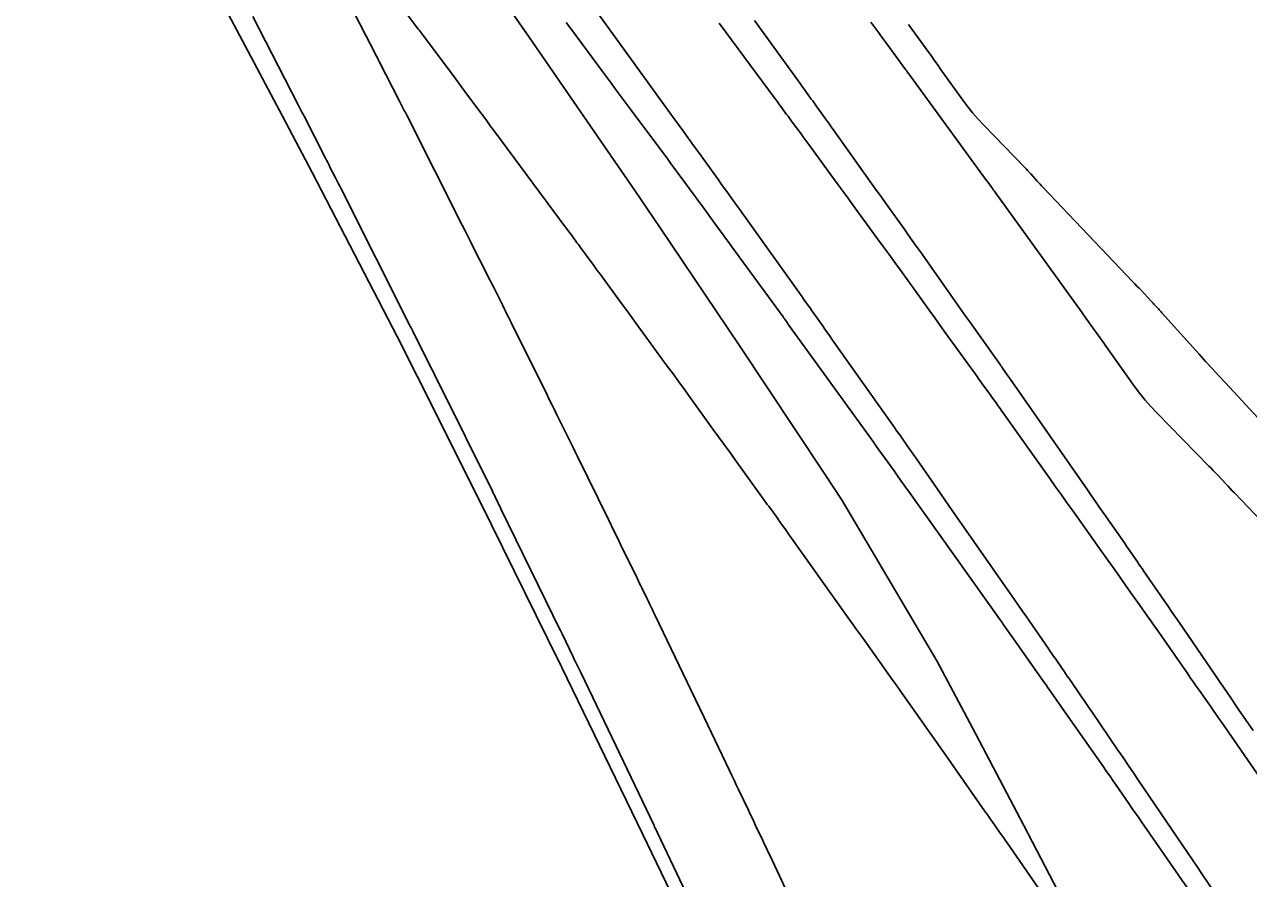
# Model space of a CAD drawing. Extents: x 954385 to 988206, y 1868364 to 1924553.
# Drawn here: x 957666.37 to 957706.21, y 1919978.69 to 1920006.48 of the extents above; entities that cross this region are included whole.
import ezdxf

# ---------------------------------------------------------------- set-up
doc = ezdxf.new("R2010")
doc.units = 0
for name, color, linetype in [('16', 7, 'Continuous'), ('24', 7, 'Continuous'), ('6', 7, 'Continuous'), ('7', 7, 'Continuous'), ('Default', 7, 'Continuous')]:
    doc.layers.add(name, color=color, linetype=linetype)

msp = doc.modelspace()

# ---------------------------------------------------------------- linework, layer by layer
at = {"layer": '16'}
for points in [[(957701.67, 1919975.078), (957698.897, 1919980.408), (957697.222, 1919983.589), (957696.064, 1919985.772), (957692.979, 1919990.99), (957692.391, 1919991.881), (957689.623, 1919996.044), (957687.054, 1919999.866), (957686.235, 1920001.075), (957682.789, 1920006.066), (957681.608, 1920007.774), (957679.329, 1920011.043), (957676.096, 1920015.629), (957675.836, 1920015.996), (957672.301, 1920020.917), (957670.493, 1920023.415), (957668.742, 1920025.818), (957665.151, 1920030.693), (957664.817, 1920031.143), (957661.513, 1920035.533), (957659.078, 1920039.038), (957653.4, 1920047.27)], [(957684.991, 1920006.895), (957687.547, 1920003.372), (957687.622, 1920003.269), (957687.697, 1920003.165), (957687.772, 1920003.062), (957687.846, 1920002.959), (957688.146, 1920002.546), (957688.22, 1920002.442), (957688.295, 1920002.339), (957688.37, 1920002.236), (957688.444, 1920002.132), (957688.955, 1920001.423), (957689.014, 1920001.34), (957689.112, 1920001.203), (957689.151, 1920001.149), (957689.191, 1920001.094), (957689.539, 1920000.605), (957689.604, 1920000.515), (957689.669, 1920000.424), (957689.733, 1920000.334), (957689.798, 1920000.243), (957691.673, 1919997.619), (957691.757, 1919997.502), (957691.84, 1919997.385), (957691.923, 1919997.268), (957692.006, 1919997.151), (957692.337, 1919996.682), (957692.42, 1919996.564), (957692.503, 1919996.447), (957692.585, 1919996.33), (957692.668, 1919996.213), (957694.625, 1919993.446), (957694.682, 1919993.365), (957694.739, 1919993.284), (957694.796, 1919993.204), (957694.852, 1919993.123), (957695.152, 1919992.696), (957695.213, 1919992.609), (957695.315, 1919992.465), (957695.335, 1919992.436), (957695.355, 1919992.407), (957695.375, 1919992.378), (957695.396, 1919992.349), (957696.081, 1919991.364), (957696.202, 1919991.19), (957696.323, 1919991.016), (957696.444, 1919990.842), (957696.565, 1919990.668), (957698.6, 1919987.748), (957698.72, 1919987.576), (957698.84, 1919987.403), (957698.959, 1919987.231), (957699.079, 1919987.058), (957699.681, 1919986.185), (957699.738, 1919986.102), (957699.795, 1919986.02), (957699.852, 1919985.937), (957699.909, 1919985.855), (957700.137, 1919985.524), (957700.194, 1919985.441), (957700.251, 1919985.358), (957700.307, 1919985.276), (957700.364, 1919985.193), (957700.768, 1919984.602), (957700.855, 1919984.476), (957700.941, 1919984.35), (957701.027, 1919984.224), (957701.114, 1919984.098), (957701.956, 1919982.869), (957702.125, 1919982.622), (957702.294, 1919982.375), (957702.462, 1919982.128), (957702.63, 1919981.881), (957704.06, 1919979.772), (957704.223, 1919979.532), (957704.386, 1919979.292), (957704.548, 1919979.052), (957704.711, 1919978.812), (957705.683, 1919977.376)], [(957690.129, 1920006.607), (957691.614, 1920004.556), (957691.659, 1920004.494), (957691.705, 1920004.431), (957691.75, 1920004.368), (957691.795, 1920004.306), (957691.975, 1920004.055), (957692.02, 1920003.992), (957692.065, 1920003.93), (957692.11, 1920003.867), (957692.155, 1920003.804), (957692.439, 1920003.409), (957692.502, 1920003.322), (957692.564, 1920003.235), (957692.626, 1920003.148), (957692.688, 1920003.061), (957693.938, 1920001.31), (957694.07, 1920001.125), (957694.203, 1920000.939), (957694.335, 1920000.754), (957694.468, 1920000.568), (957694.998, 1919999.827), (957695.13, 1919999.641), (957695.262, 1919999.455), (957695.394, 1919999.269), (957695.526, 1919999.083), (957696.879, 1919997.166), (957697.008, 1919996.983), (957697.138, 1919996.8), (957697.267, 1919996.617), (957697.396, 1919996.434), (957698.119, 1919995.412), (957698.146, 1919995.374), (957698.172, 1919995.337), (957698.198, 1919995.3), (957698.225, 1919995.262), (957698.356, 1919995.075), (957698.409, 1919995), (957698.435, 1919994.963), (957698.689, 1919994.601), (957698.74, 1919994.528), (957698.791, 1919994.455), (957698.842, 1919994.382), (957698.892, 1919994.309), (957700.962, 1919991.334), (957701.095, 1919991.143), (957701.228, 1919990.953), (957701.36, 1919990.763), (957701.493, 1919990.572), (957702.187, 1919989.576), (957702.238, 1919989.503), (957702.288, 1919989.43), (957702.339, 1919989.357), (957702.389, 1919989.284), (957702.59, 1919988.993), (957702.641, 1919988.92), (957702.691, 1919988.847), (957702.741, 1919988.774), (957702.792, 1919988.701), (957703.451, 1919987.744), (957703.578, 1919987.56), (957703.704, 1919987.376), (957703.83, 1919987.192), (957703.957, 1919987.008), (957705.111, 1919985.322), (957705.175, 1919985.227), (957705.24, 1919985.133), (957705.304, 1919985.039), (957705.369, 1919984.945), (957705.627, 1919984.569), (957705.691, 1919984.475), (957705.755, 1919984.381), (957705.82, 1919984.286), (957705.884, 1919984.192), (957706.354, 1919983.499)], [(957695.142, 1920006.484), (957695.767, 1920005.615), (957695.872, 1920005.468), (957695.976, 1920005.322), (957696.081, 1920005.176), (957696.186, 1920005.029), (957696.907, 1920004.019), (957697.065, 1920003.805), (957697.232, 1920003.597), (957697.406, 1920003.396), (957697.588, 1920003.201), (957698.912, 1920001.833), (957698.964, 1920001.78), (957699.016, 1920001.725), (957699.067, 1920001.671), (957699.117, 1920001.616), (957699.319, 1920001.396), (957699.37, 1920001.341), (957699.421, 1920001.287), (957699.472, 1920001.232), (957699.523, 1920001.178), (957702.445, 1919998.108), (957702.511, 1919998.039), (957702.576, 1919997.97), (957702.642, 1919997.9), (957702.708, 1919997.831), (957703.042, 1919997.477), (957703.071, 1919997.446), (957703.1, 1919997.415), (957703.129, 1919997.384), (957703.158, 1919997.352), (957703.273, 1919997.225), (957703.301, 1919997.194), (957703.33, 1919997.162), (957703.359, 1919997.13), (957703.387, 1919997.098), (957704.599, 1919995.75), (957704.811, 1919995.515), (957705.024, 1919995.281), (957705.238, 1919995.048), (957705.453, 1919994.816), (957707.317, 1919992.808)]]:
    msp.add_lwpolyline(points, dxfattribs=at)
at = {"layer": '24'}
msp.add_lwpolyline([(957687.545, 1919977.935), (957686.485, 1919980.142), (957683.858, 1919985.551), (957683.392, 1919986.501), (957681.195, 1919990.946), (957679.148, 1919995.032), (957678.495, 1919996.326), (957675.724, 1920001.669), (957674.764, 1920003.494), (957672.91, 1920006.992), (957670.274, 1920011.907), (957670.061, 1920012.3), (957667.174, 1920017.59), (957665.686, 1920020.273), (957664.245, 1920022.859), (957666.821, 1920031.808), (957666.474, 1920032.249), (957663.034, 1920036.562), (957660.549, 1920040.033), (957654.753, 1920048.185)], dxfattribs=at)
at = {"layer": '6'}
msp.add_lwpolyline([(957707.302, 1919980.922), (957705.333, 1919983.767), (957705.242, 1919983.898), (957705.15, 1919984.03), (957705.059, 1919984.162), (957704.967, 1919984.293), (957704.599, 1919984.818), (957704.507, 1919984.95), (957704.415, 1919985.081), (957704.323, 1919985.212), (957704.231, 1919985.344), (957703.206, 1919986.808), (957703.137, 1919986.906), (957703.068, 1919987.004), (957703, 1919987.103), (957702.93, 1919987.201), (957702.654, 1919987.593), (957702.516, 1919987.789), (957702.378, 1919987.985), (957701.853, 1919988.731), (957701.743, 1919988.888), (957701.632, 1919989.044), (957701.521, 1919989.201), (957701.41, 1919989.357), (957700.496, 1919990.639), (957700.306, 1919990.905), (957700.117, 1919991.171), (957699.928, 1919991.437), (957699.739, 1919991.703), (957698.155, 1919993.932), (957698.119, 1919993.982), (957698.083, 1919994.033), (957698.046, 1919994.084), (957698.01, 1919994.135), (957697.865, 1919994.338), (957697.828, 1919994.389), (957697.792, 1919994.439), (957697.755, 1919994.49), (957697.719, 1919994.541), (957697.539, 1919994.791), (957697.497, 1919994.849), (957697.454, 1919994.908), (957697.412, 1919994.966), (957697.37, 1919995.025), (957696.357, 1919996.429), (957696.174, 1919996.682), (957695.991, 1919996.936), (957695.809, 1919997.189), (957695.626, 1919997.443), (957694.876, 1919998.483), (957694.691, 1919998.74), (957694.505, 1919998.997), (957694.318, 1919999.254), (957694.131, 1919999.51), (957693.319, 1920000.622), (957693.164, 1920000.835), (957693.009, 1920001.047), (957692.854, 1920001.26), (957692.698, 1920001.473), (957691.892, 1920002.577), (957691.83, 1920002.663), (957691.767, 1920002.748), (957691.704, 1920002.834), (957691.642, 1920002.919), (957691.357, 1920003.305), (957691.311, 1920003.368), (957691.265, 1920003.431), (957691.219, 1920003.494), (957691.173, 1920003.557), (957690.989, 1920003.809), (957690.942, 1920003.872), (957690.896, 1920003.935), (957690.85, 1920003.997), (957690.804, 1920004.06), (957688.974, 1920006.529)], dxfattribs=at)
at = {"layer": '7'}
for points in [[(957677.193, 1920008.975), (957679.16, 1920006.366), (957679.192, 1920006.324), (957679.223, 1920006.282), (957679.254, 1920006.241), (957679.286, 1920006.199), (957679.536, 1920005.865), (957680.229, 1920004.938), (957680.348, 1920004.779), (957680.466, 1920004.62), (957680.584, 1920004.461), (957680.702, 1920004.302), (957681.174, 1920003.665), (957681.292, 1920003.506), (957681.41, 1920003.347), (957681.528, 1920003.188), (957681.646, 1920003.029), (957683.999, 1919999.856), (957684.038, 1919999.804), (957684.077, 1919999.751), (957684.116, 1919999.698), (957684.155, 1919999.645), (957684.309, 1919999.434), (957684.348, 1919999.381), (957684.387, 1919999.329), (957684.426, 1919999.276), (957684.464, 1919999.223), (957684.804, 1919998.763), (957684.873, 1919998.669), (957684.942, 1919998.575), (957685.011, 1919998.48), (957685.081, 1919998.386), (957685.777, 1919997.433), (957686.055, 1919997.052), (957686.334, 1919996.671), (957687.288, 1919995.366), (957687.474, 1919995.111), (957687.659, 1919994.856), (957687.845, 1919994.601), (957688.029, 1919994.345), (957688.775, 1919993.313), (957688.956, 1919993.062), (957689.137, 1919992.811), (957689.319, 1919992.56), (957689.5, 1919992.309), (957690.5, 1919990.925), (957690.544, 1919990.864), (957690.588, 1919990.803), (957690.632, 1919990.742), (957690.676, 1919990.681), (957690.871, 1919990.41), (957690.905, 1919990.363), (957690.939, 1919990.315), (957690.973, 1919990.268), (957691.007, 1919990.221), (957691.144, 1919990.031), (957691.178, 1919989.983), (957691.212, 1919989.936), (957691.246, 1919989.888), (957691.28, 1919989.841), (957693.126, 1919987.247), (957693.287, 1919987.022), (957693.448, 1919986.796), (957693.609, 1919986.57), (957693.77, 1919986.345), (957694.482, 1919985.346), (957694.609, 1919985.168), (957694.735, 1919984.991), (957694.861, 1919984.813), (957694.987, 1919984.635), (957695.636, 1919983.714), (957695.741, 1919983.565), (957695.846, 1919983.416), (957696.056, 1919983.118), (957696.109, 1919983.044), (957696.161, 1919982.969), (957696.214, 1919982.895), (957696.266, 1919982.82), (957697.616, 1919980.893), (957697.677, 1919980.806), (957697.738, 1919980.718), (957697.8, 1919980.631), (957697.861, 1919980.544), (957698.105, 1919980.195), (957698.166, 1919980.108), (957698.227, 1919980.02), (957698.288, 1919979.933), (957698.349, 1919979.845), (957701.068, 1919975.924)], [(957691.145, 1919978.334), (957690.633, 1919979.423), (957690.574, 1919979.547), (957690.516, 1919979.671), (957690.457, 1919979.795), (957690.398, 1919979.919), (957690.163, 1919980.415), (957690.104, 1919980.539), (957690.046, 1919980.663), (957689.987, 1919980.786), (957689.928, 1919980.91), (957689.608, 1919981.584), (957689.535, 1919981.738), (957689.461, 1919981.891), (957689.388, 1919982.045), (957689.315, 1919982.198), (957688.484, 1919983.93), (957688.065, 1919984.804), (957686.895, 1919987.244), (957686.873, 1919987.29), (957686.851, 1919987.336), (957686.829, 1919987.381), (957686.807, 1919987.427), (957686.718, 1919987.61), (957686.674, 1919987.702), (957686.63, 1919987.793), (957686.459, 1919988.144), (957686.423, 1919988.218), (957686.387, 1919988.292), (957686.352, 1919988.365), (957686.316, 1919988.439), (957685.777, 1919989.541), (957685.676, 1919989.75), (957685.574, 1919989.958), (957685.472, 1919990.166), (957685.37, 1919990.374), (957684.365, 1919992.425), (957684.282, 1919992.594), (957684.199, 1919992.763), (957684.115, 1919992.932), (957684.032, 1919993.1), (957683.697, 1919993.775), (957683.614, 1919993.943), (957683.53, 1919994.112), (957683.446, 1919994.28), (957683.363, 1919994.449), (957682.206, 1919996.782), (957682.183, 1919996.828), (957682.16, 1919996.874), (957682.137, 1919996.92), (957682.114, 1919996.966), (957682.023, 1919997.149), (957681.977, 1919997.241), (957681.931, 1919997.333), (957681.627, 1919997.942), (957681.569, 1919998.059), (957681.511, 1919998.176), (957681.452, 1919998.293), (957681.393, 1919998.409), (957680.974, 1919999.24), (957680.885, 1919999.417), (957680.795, 1919999.594), (957680.706, 1919999.771), (957680.616, 1919999.948), (957678.828, 1920003.486), (957678.806, 1920003.53), (957678.784, 1920003.573), (957678.762, 1920003.617), (957678.74, 1920003.66), (957678.651, 1920003.835), (957678.629, 1920003.878), (957678.606, 1920003.922), (957678.584, 1920003.965), (957678.562, 1920004.009), (957677.913, 1920005.277), (957677.877, 1920005.347), (957677.84, 1920005.418), (957677.804, 1920005.488), (957677.768, 1920005.558), (957677.479, 1920006.121), (957676.083, 1920008.833)], [(957687.9, 1919978.212), (957686.971, 1919980.17), (957686.933, 1919980.251), (957686.885, 1919980.351), (957686.866, 1919980.392), (957686.856, 1919980.412), (957684.48, 1919985.367), (957684.325, 1919985.691), (957684.299, 1919985.744), (957684.273, 1919985.798), (957684.247, 1919985.852), (957684.221, 1919985.906), (957683.862, 1919986.649), (957683.842, 1919986.69), (957683.807, 1919986.762), (957683.802, 1919986.773), (957681.885, 1919990.699), (957681.859, 1919990.75), (957681.834, 1919990.802), (957681.809, 1919990.853), (957681.784, 1919990.904), (957681.684, 1919991.109), (957681.659, 1919991.16), (957681.634, 1919991.211), (957681.608, 1919991.262), (957681.583, 1919991.314), (957679.858, 1919994.79), (957679.755, 1919994.997), (957679.652, 1919995.205), (957679.627, 1919995.257), (957679.601, 1919995.309), (957679.575, 1919995.361), (957679.549, 1919995.413), (957679.041, 1919996.429), (957679.006, 1919996.5), (957678.971, 1919996.571), (957678.953, 1919996.607), (957678.935, 1919996.642), (957676.657, 1920001.155), (957676.615, 1920001.238), (957676.573, 1920001.322), (957676.531, 1920001.405), (957676.489, 1920001.488), (957676.32, 1920001.821), (957676.278, 1920001.904), (957676.236, 1920001.988), (957676.194, 1920002.071), (957676.151, 1920002.154), (957675.464, 1920003.503), (957675.431, 1920003.568), (957675.398, 1920003.633), (957675.331, 1920003.763), (957675.298, 1920003.828), (957675.265, 1920003.893), (957673.801, 1920006.737)], [(957684.002, 1920006.547), (957684.141, 1920006.359), (957685.212, 1920004.913), (957685.437, 1920004.609), (957685.662, 1920004.306), (957685.887, 1920004.002), (957686.112, 1920003.698), (957687.301, 1920002.094), (957687.394, 1920001.969), (957687.487, 1920001.843), (957687.579, 1920001.717), (957687.672, 1920001.591), (957688.196, 1920000.879), (957688.228, 1920000.836), (957688.26, 1920000.792), (957688.34, 1920000.684), (957688.387, 1920000.618), (957688.977, 1919999.812), (957689.08, 1919999.67), (957689.184, 1919999.529), (957689.287, 1919999.387), (957689.39, 1919999.245), (957691.056, 1919996.965), (957691.083, 1919996.927), (957691.11, 1919996.89), (957691.19, 1919996.778), (957691.217, 1919996.741), (957694.007, 1919992.875), (957694.035, 1919992.836), (957694.084, 1919992.768), (957694.091, 1919992.758), (957694.552, 1919992.115), (957694.599, 1919992.05), (957694.646, 1919991.984), (957694.693, 1919991.918), (957694.74, 1919991.853), (957694.926, 1919991.59), (957694.973, 1919991.524), (957695.02, 1919991.458), (957695.067, 1919991.393), (957695.113, 1919991.327), (957698.124, 1919987.103), (957698.154, 1919987.06), (957698.184, 1919987.018), (957698.215, 1919986.975), (957698.245, 1919986.933), (957698.395, 1919986.719), (957698.485, 1919986.591), (957699.513, 1919985.132), (957699.564, 1919985.059), (957699.615, 1919984.987), (957699.666, 1919984.914), (957699.717, 1919984.841), (957699.92, 1919984.55), (957699.971, 1919984.477), (957700.022, 1919984.405), (957700.073, 1919984.332), (957700.124, 1919984.259), (957701.481, 1919982.323), (957701.585, 1919982.174), (957701.689, 1919982.025), (957701.792, 1919981.876), (957701.896, 1919981.727), (957702.31, 1919981.129), (957702.413, 1919980.98), (957702.516, 1919980.83), (957702.62, 1919980.681), (957702.723, 1919980.532), (957705.132, 1919977.06)], [(957693.912, 1920006.56), (957694.175, 1920006.205), (957694.241, 1920006.116), (957694.306, 1920006.027), (957694.372, 1920005.938), (957694.437, 1920005.848), (957695.044, 1920005.017), (957695.071, 1920004.981), (957695.098, 1920004.944), (957695.152, 1920004.871), (957695.179, 1920004.834), (957695.205, 1920004.798), (957697.649, 1920001.449), (957697.761, 1920001.297), (957697.872, 1920001.144), (957697.9, 1920001.106), (957697.928, 1920001.068), (957697.956, 1920001.029), (957697.983, 1920000.991), (957700.768, 1919997.126), (957700.816, 1919997.06), (957700.888, 1919996.96), (957700.912, 1919996.927), (957701.505, 1919996.103), (957701.523, 1919996.078), (957702.5, 1919994.703), (957702.667, 1919994.477), (957702.844, 1919994.257), (957703.028, 1919994.045), (957703.222, 1919993.84), (957704.919, 1919992.11), (957704.989, 1919992.038), (957705.058, 1919991.966), (957705.128, 1919991.893), (957705.196, 1919991.82), (957705.471, 1919991.528), (957705.54, 1919991.455), (957705.609, 1919991.382), (957705.678, 1919991.309), (957705.747, 1919991.237), (957706.87, 1919990.072)]]:
    msp.add_lwpolyline(points, dxfattribs=at)
at = {"layer": 'Default'}
msp.add_arc((956871.597, 1919501.221), 996.448, 12.648055, 34.075074, dxfattribs=at)

doc.saveas('drawing.dxf')
